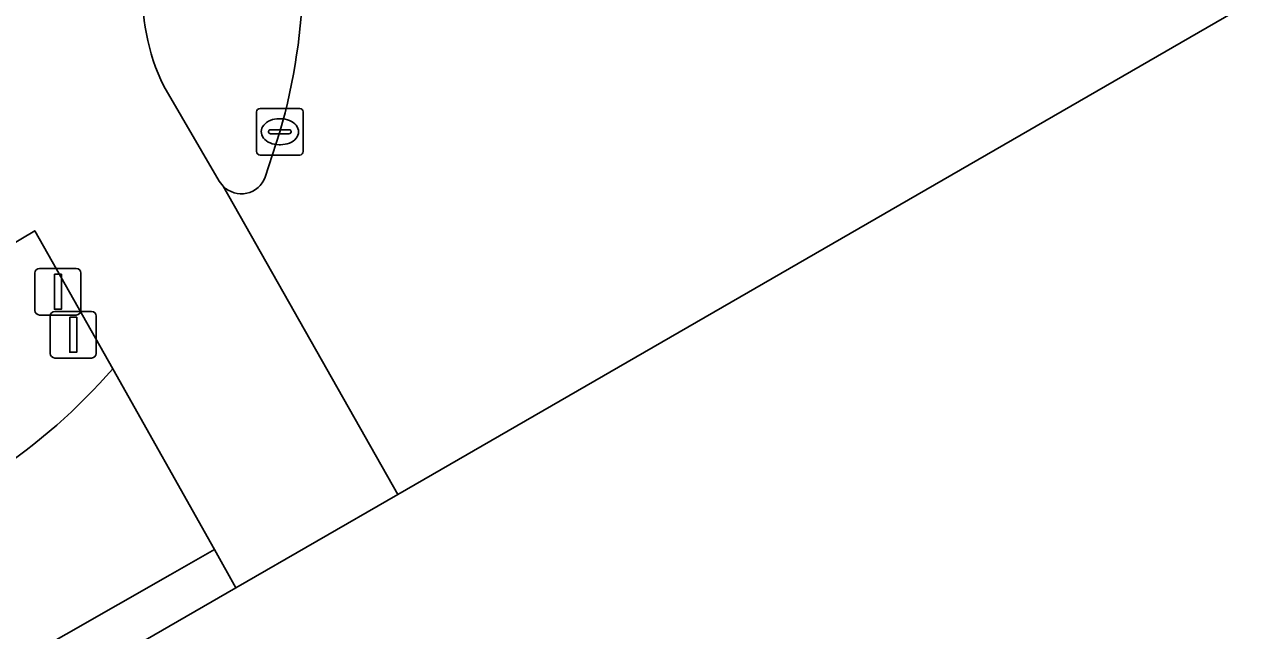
# Model space of a CAD drawing. Extents: x 158455 to 159797, y 387218 to 388672.
# Drawn here: x 159761.23 to 159787.39, y 387759.32 to 387772.34 of the extents above; entities that cross this region are included whole.
import ezdxf

# ---------------------------------------------------------------- set-up
doc = ezdxf.new("R2010")
doc.units = 0
for name, color, linetype in [('IMGEO_Drukknoppaal', 7, 'Continuous'), ('IMGEO_Fietspad_gesloten', 7, 'Continuous'), ('IMGEO_Kolk', 7, 'Continuous'), ('IMGEO_Rijbaan_lokaal_gesloten', 7, 'Continuous'), ('IMGEO_Rijbaan_regionaal_gesloten', 7, 'Continuous'), ('IMGEO_Verkeerseiland_groen', 7, 'Continuous'), ('IMGEO_Verkeersregelinstallatiepaal', 7, 'Continuous'), ('IMGEO_Voetpad_open', 7, 'Continuous')]:
    doc.layers.add(name, color=color, linetype=linetype)

msp = doc.modelspace()

# ---------------------------------------------------------------- linework, layer by layer
at = {"layer": 'IMGEO_Drukknoppaal'}
for p, q in [((159761.457, 387766.201), (159761.457, 387767.001)), ((159761.457, 387767.001), (159761.457, 387766.201)), ((159761.557, 387767.101), (159762.347, 387767.101)), ((159762.347, 387767.101), (159761.557, 387767.101)), ((159762.447, 387767.001), (159762.447, 387766.201)), ((159762.447, 387766.201), (159762.447, 387767.001)), ((159762.347, 387766.101), (159761.557, 387766.101)), ((159761.557, 387766.101), (159762.347, 387766.101))]:
    msp.add_line(p, q, dxfattribs=at)
msp.add_lwpolyline([(159761.877, 387766.976), (159762.027, 387766.976), (159762.027, 387766.226), (159761.877, 387766.226), (159761.877, 387766.976)], dxfattribs=at)
for centre, start, end in [((159761.557, 387767.001), 90, 180), ((159761.557, 387767.001), 90, 180), ((159762.347, 387767.001), 0, 90), ((159762.347, 387767.001), 360, 90), ((159761.557, 387766.201), 180, 270), ((159761.557, 387766.201), 180, 270), ((159762.347, 387766.201), 270, 0), ((159762.347, 387766.201), 270, 0)]:
    msp.add_arc(centre, 0.1, start, end, dxfattribs=at)
at = {"layer": 'IMGEO_Fietspad_gesloten'}
for points in [[(159765.78, 387760.24), (159769.26, 387762.247), (159765.504, 387768.866), (159765.419, 387768.977), (159764.231, 387771.012)], [(159757.228, 387768.888), (159758.453, 387766.128), (159761.456, 387767.91), (159763.13, 387764.945), (159765.315, 387761.065), (159765.78, 387760.24)]]:
    msp.add_lwpolyline(points, dxfattribs=at)
msp.add_arc((159768.155, 387772.953), 4.378, 144.5448, 206.3175, dxfattribs=at)
at = {"layer": 'IMGEO_Kolk'}
for p, q in [((159766.222, 387769.611), (159766.222, 387770.463)), ((159766.297, 387770.537), (159767.149, 387770.537)), ((159766.71, 387770.317), (159766.735, 387770.317)), ((159767.223, 387770.463), (159767.223, 387769.611)), ((159766.481, 387770.031), (159766.481, 387770.043)), ((159766.524, 387770.08), (159766.922, 387770.08)), ((159766.965, 387770.043), (159766.965, 387770.031)), ((159766.919, 387769.994), (159766.521, 387769.994)), ((159767.149, 387769.537), (159766.297, 387769.537)), ((159766.733, 387769.757), (159766.708, 387769.757))]:
    msp.add_line(p, q, dxfattribs=at)
for points in [[(159766.222, 387769.611), (159766.222, 387770.463)], [(159766.297, 387770.537), (159767.149, 387770.537)], [(159767.223, 387770.463), (159767.223, 387769.611)], [(159767.149, 387769.537), (159766.297, 387769.537)]]:
    msp.add_lwpolyline(points, dxfattribs=at)
for centre, radius, start, end in [((159766.299, 387770.461), 0.0765, 91.552, 178.448), ((159766.299, 387770.461), 0.0765, 91.552, 178.448), ((159767.147, 387770.461), 0.0765, 1.552, 88.448), ((159767.147, 387770.461), 0.0765, 1.552, 88.448), ((159766.521, 387770.04), 0.0403, 85.8775, 175.7526), ((159766.926, 387770.042), 0.0386, 1.7309, 96.639), ((159766.518, 387770.03), 0.0366, 178.938, 274.7102), ((159766.922, 387770.037), 0.043, 264.8664, 352.4533), ((159766.299, 387769.613), 0.0765, 181.552, 268.448), ((159766.299, 387769.613), 0.0765, 181.552, 268.448), ((159767.147, 387769.613), 0.0765, 271.552, 358.448), ((159767.147, 387769.613), 0.0765, 271.552, 358.448)]:
    msp.add_arc(centre, radius, start, end, dxfattribs=at)
for centre, major_axis, ratio, start_param, end_param in [((159766.709, 387770.037), (-0.387, 0.002), 0.722429, 4.712389, 7.853982), ((159766.734, 387770.037), (-0.39, 0.002), 0.717154, 1.570796, 4.712389)]:
    msp.add_ellipse(centre, major_axis=major_axis, ratio=ratio, start_param=start_param, end_param=end_param, dxfattribs=at)
at = {"layer": 'IMGEO_Rijbaan_lokaal_gesloten'}
for points in [[(159764.366, 387760.524), (159765.315, 387761.065), (159763.13, 387764.945)], [(159760.441, 387762.601), (159759.022, 387761.774), (159744.75, 387753.641), (159738.42, 387750), (159726.903, 387743.376), (159709.957, 387733.635), (159692.13, 387723.414), (159679.51, 387716.164), (159676.022, 387714.16), (159660.059, 387704.928), (159658.275, 387703.844), (159660.147, 387700.953), (159711.586, 387730.441), (159764.366, 387760.524)]]:
    msp.add_lwpolyline(points, dxfattribs=at)
msp.add_lwpolyline([(159660.917, 387699.764), (159765.78, 387760.24), (159765.315, 387761.065), (159764.366, 387760.524), (159711.586, 387730.441), (159660.147, 387700.953)], close=True, dxfattribs=at)
msp.add_arc((159753.595, 387773.232), 12.633, 303.5333, 319.0034, dxfattribs=at)
at = {"layer": 'IMGEO_Rijbaan_regionaal_gesloten'}
for points in [[(159765.504, 387768.866), (159769.26, 387762.247), (159787.391, 387772.703)], [(159766.723, 387770.037), (159766.41, 387769.06)]]:
    msp.add_lwpolyline(points, dxfattribs=at)
for centre, radius, start, end in [((159754.352, 387773.6), 12.874, 343.9309, 13.9371), ((159765.894, 387769.255), 0.551, 224.8881, 339.2841)]:
    msp.add_arc(centre, radius, start, end, dxfattribs=at)
at = {"layer": 'IMGEO_Verkeerseiland_groen'}
for points in [[(159764.231, 387771.012), (159765.419, 387768.977), (159765.504, 387768.866)], [(159766.41, 387769.06), (159766.723, 387770.037)]]:
    msp.add_lwpolyline(points, dxfattribs=at)
for centre, radius, start, end in [((159754.352, 387773.6), 12.874, 343.9309, 13.9371), ((159768.155, 387772.953), 4.378, 144.5448, 206.3175), ((159765.894, 387769.255), 0.551, 224.8881, 339.2841)]:
    msp.add_arc(centre, radius, start, end, dxfattribs=at)
at = {"layer": 'IMGEO_Verkeersregelinstallatiepaal'}
for p, q in [((159761.888, 387766.178), (159762.678, 387766.178)), ((159762.678, 387766.178), (159761.888, 387766.178)), ((159761.788, 387765.278), (159761.788, 387766.078)), ((159761.788, 387766.078), (159761.788, 387765.278)), ((159762.778, 387766.078), (159762.778, 387765.278)), ((159762.778, 387765.278), (159762.778, 387766.078)), ((159762.678, 387765.178), (159761.888, 387765.178)), ((159761.888, 387765.178), (159762.678, 387765.178))]:
    msp.add_line(p, q, dxfattribs=at)
msp.add_lwpolyline([(159762.208, 387766.053), (159762.358, 387766.053), (159762.358, 387765.303), (159762.208, 387765.303), (159762.208, 387766.053)], dxfattribs=at)
for centre, start, end in [((159761.888, 387766.078), 90, 180), ((159761.888, 387766.078), 90, 180), ((159762.678, 387766.078), 0, 90), ((159762.678, 387766.078), 360, 90), ((159761.888, 387765.278), 180, 270), ((159761.888, 387765.278), 180, 270), ((159762.678, 387765.278), 270, 0), ((159762.678, 387765.278), 270, 0)]:
    msp.add_arc(centre, 0.1, start, end, dxfattribs=at)
at = {"layer": 'IMGEO_Voetpad_open'}
msp.add_lwpolyline([(159763.13, 387764.945), (159761.456, 387767.91), (159758.453, 387766.128)], dxfattribs=at)
msp.add_arc((159753.595, 387773.232), 12.633, 303.5333, 319.0034, dxfattribs=at)

doc.saveas('drawing.dxf')
